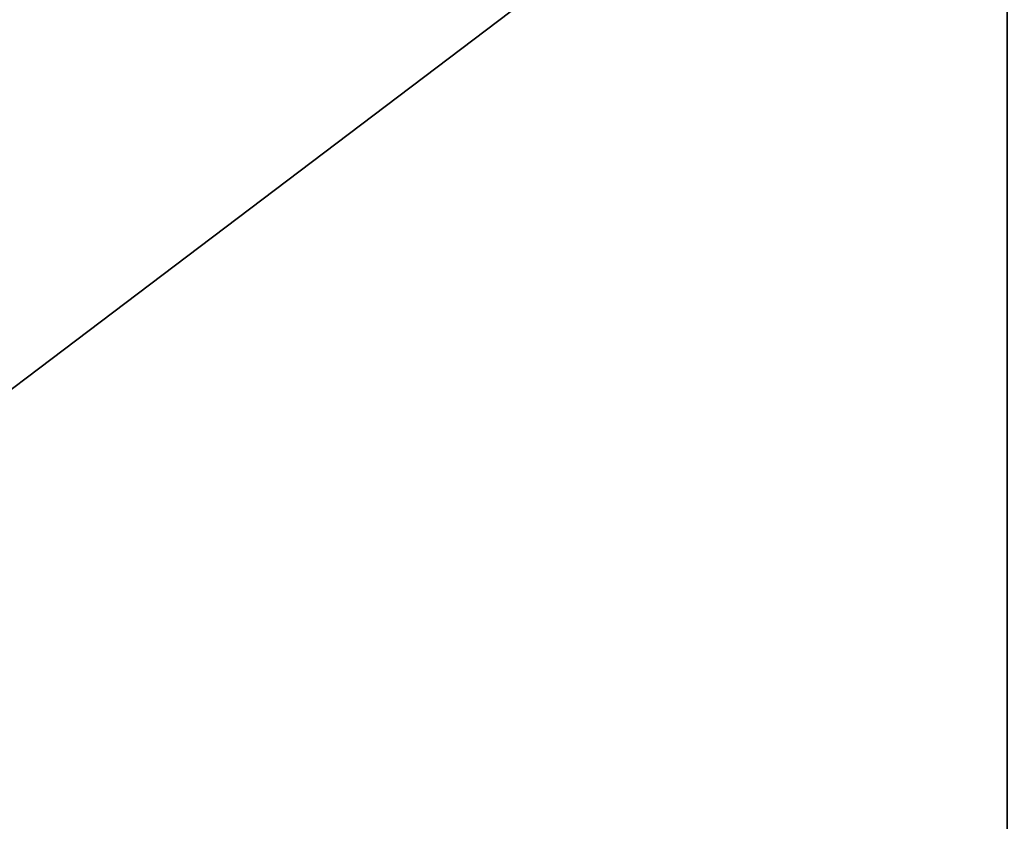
# Model space of a CAD drawing. Extents: x 4 to 901, y 3 to 274.
# Tile 348 of 656: x 453 to 508, y 47 to 92. Entities that reach past the tile are written whole.
import ezdxf

# ---------------------------------------------------------------- set-up
doc = ezdxf.new("R2010")
doc.units = 0

msp = doc.modelspace()

# ---------------------------------------------------------------- linework, layer by layer
for points in [[(507.984985, 113.431221, 20.949999), (397.984985, 113.431221, 20.949999), (397.984985, 30.181217, 20.949999)], [(507.984985, 113.431221, 20.949999), (397.984985, 30.181217, 20.949999), (507.984985, 30.181217, 20.949999)], [(397.984985, 30.181217, 19.949999), (397.984985, 113.431221, 19.949999), (507.984985, 113.431221, 19.949999)], [(397.984985, 30.181217, 19.949999), (507.984985, 113.431221, 19.949999), (507.984985, 30.181217, 19.949999)], [(507.984985, 113.431221, 272.950012), (397.984985, 113.431221, 272.950012), (397.984985, 30.181215, 272.950012)], [(507.984985, 113.431221, 272.950012), (397.984985, 30.181215, 272.950012), (507.984985, 30.181215, 272.950012)], [(397.984985, 30.181215, 271.950012), (397.984985, 113.431221, 271.950012), (507.984985, 113.431221, 271.950012)], [(397.984985, 30.181215, 271.950012), (507.984985, 113.431221, 271.950012), (507.984985, 30.181215, 271.950012)]]:
    msp.add_3dface(points)

doc.saveas('drawing.dxf')
